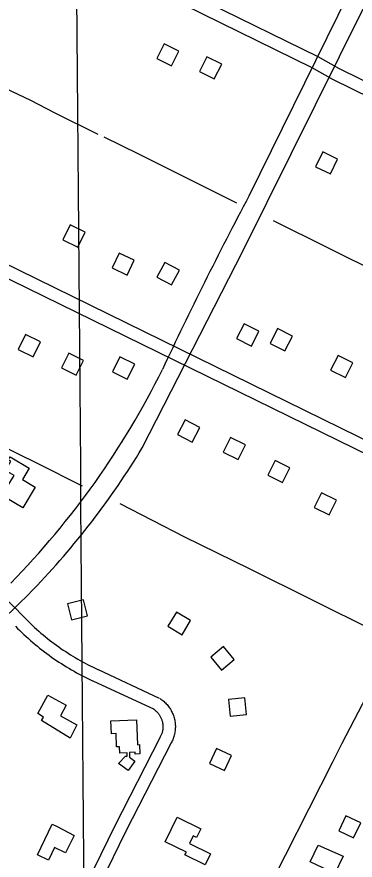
# Model space of a CAD drawing. Extents: x 3567028 to 3605064, y 510945 to 536587.
# Drawn here: x 3581504 to 3582320, y 531015 to 533050 of the extents above; entities that cross this region are included whole.
import ezdxf

# ---------------------------------------------------------------- set-up
doc = ezdxf.new("R2010")
doc.units = 0
for name, color, linetype in [('V-BLDG-OTLN', 7, 'Continuous'), ('V-GRID-MAJR', 7, 'Continuous'), ('V-ROAD-CNTR', 7, 'Continuous'), ('V-TOPO-SHOR', 7, 'Continuous')]:
    doc.layers.add(name, color=color, linetype=linetype)

msp = doc.modelspace()

# ---------------------------------------------------------------- linework, layer by layer
at = {"layer": 'V-BLDG-OTLN'}
for points in [[(3581894.738172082, 532966.9400398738), (3581858.900243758, 532984.7040043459), (3581841.1352792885, 532948.8660760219), (3581876.973207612, 532931.101111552)], [(3581997.8799657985, 532935.784102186), (3581962.0420374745, 532953.5480666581), (3581944.277073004, 532917.7101383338), (3581980.1150013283, 532899.9451738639)], [(3582241.834477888, 532724.0375256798), (3582224.2665130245, 532688.1015975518), (3582260.202441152, 532670.5336326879), (3582277.7704060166, 532706.4695608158)], [(3581614.771732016, 532511.4439508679), (3581650.8476598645, 532494.1659854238), (3581668.126625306, 532530.2409132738), (3581632.0506974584, 532547.519878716)], [(3581733.440494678, 532443.68308639), (3581769.5164225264, 532426.4051209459), (3581786.795387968, 532462.4800487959), (3581750.7194601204, 532479.7590142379)], [(3581877.0982073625, 532402.8151681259), (3581895.748170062, 532438.201097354), (3581860.362240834, 532456.8510600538), (3581841.712278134, 532421.465130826)], [(3582033.887893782, 532273.3284271), (3582069.53382249, 532255.1804633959), (3582087.681786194, 532290.827392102), (3582052.0348574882, 532308.974355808)], [(3582114.7997319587, 532261.7454502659), (3582150.445660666, 532243.597486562), (3582168.59362437, 532279.244415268), (3582132.9466956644, 532297.391378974)], [(3581560.570840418, 532265.3914429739), (3581524.722912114, 532283.135407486), (3581506.9779476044, 532247.2864791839), (3581542.826875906, 532229.5425146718)], [(3581664.667632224, 532220.7215323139), (3581628.8197039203, 532238.465496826), (3581611.0747394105, 532202.6165685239), (3581646.923667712, 532184.872604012)], [(3581787.901385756, 532211.310551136), (3581752.053457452, 532229.0545156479), (3581734.308492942, 532193.2055873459), (3581770.1574212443, 532175.461622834)], [(3582260.956439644, 532197.1635794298), (3582296.602368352, 532179.015615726), (3582314.750332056, 532214.662544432), (3582279.10340335, 532232.809508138)], [(3581909.4641426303, 532077.2688192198), (3581891.1241793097, 532041.7208903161), (3581926.6711082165, 532023.380926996), (3581945.012071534, 532058.927855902)], [(3582055.072851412, 532017.122939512), (3582019.1869231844, 532034.790904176), (3582001.51895852, 531998.90397595), (3582037.4058867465, 531981.236011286)], [(3581517.809, 531864.5970000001), (3581478.1580000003, 531888.133), (3581473.296, 531879.941), (3581457.037, 531889.593), (3581474.4590000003, 531918.939), (3581480.435, 531915.394), (3581496.69, 531942.774), (3581475.688, 531955.2440000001), (3581488.744, 531977.237), (3581482.792, 531980.772), (3581487.372, 531988.2660000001), (3581533.378, 531960.221), (3581517.115, 531933.552), (3581547.853, 531914.806)], [(3582162.5396364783, 531961.7790502), (3582126.6537082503, 531979.447014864), (3582108.985743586, 531943.560086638), (3582144.8726718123, 531925.892121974)], [(3582274.7794119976, 531883.7682062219), (3582238.8934837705, 531901.4361708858), (3582221.225519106, 531865.5492426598), (3582257.1124473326, 531847.8812779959)], [(3581635.1796912, 531594.663784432), (3581674.00961354, 531604.267765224), (3581664.40463275, 531643.0976875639), (3581625.57471041, 531633.492706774)], [(3581868.18922518, 531579.0128157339), (3581902.6171563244, 531558.648856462), (3581922.982115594, 531593.0757876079), (3581888.5541844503, 531613.4407468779)], [(3581971.5640184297, 531504.1969653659), (3581997.2619670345, 531473.5430266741), (3582027.9149057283, 531499.240975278), (3582002.216957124, 531529.89491397)], [(3581631.893, 531308.754), (3581563.039, 531351.549), (3581567.977, 531359.4890000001), (3581553.958, 531368.213), (3581578.125, 531412.481), (3581622.46, 531388.5480000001), (3581608.822, 531362.962), (3581648.471, 531341.434)], [(3582014.16893322, 531402.2251693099), (3582018.0009255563, 531362.4092489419), (3582057.8168459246, 531366.2412412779), (3582053.984853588, 531406.0571616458)], [(3581730.383, 531350.832), (3581792.522, 531353.251), (3581794.852, 531293.304), (3581799.261, 531293.476), (3581800.126, 531271.255), (3581788.974, 531270.819), (3581788.813, 531275.017), (3581775.322, 531274.493), (3581775.7630000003, 531263.143), (3581788.301, 531253.351), (3581771.804, 531230.9180000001), (3581748.5670000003, 531247.807), (3581765.463, 531265.5210000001), (3581770.131, 531265.703), (3581769.815, 531273.8150000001), (3581752.184, 531273.129), (3581751.586, 531288.509), (3581744.373, 531288.229), (3581743.136, 531319.9890000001), (3581731.6, 531319.541)], [(3581985.0429914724, 531284.2254053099), (3581968.131025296, 531247.9774778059), (3582004.3789528, 531231.064511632), (3582021.291918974, 531267.3134391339)], [(3581947.512, 531090.578), (3581937.2970000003, 531069.13), (3581928.869, 531073.224), (3581919.833, 531054.626), (3581970.7630000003, 531029.884), (3581957.932, 531003.473), (3581909.225, 531027.138), (3581912.643, 531034.17), (3581861.285, 531059.121), (3581890.115, 531118.464)], [(3582316.445328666, 531068.576836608), (3582333.5992943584, 531104.7107643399), (3582297.4643666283, 531121.8657300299), (3582280.3104009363, 531085.7308023)], [(3581641.5840000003, 531074.371), (3581620.961, 531032.253), (3581594.0700000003, 531045.123), (3581579.5130000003, 531014.823), (3581553.418, 531027.363), (3581588.987, 531101.386), (3581600.4560000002, 531095.948)], [(3582230.5640000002, 531051.247), (3582290.804, 531024.346), (3582271.031, 530982.6140000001), (3582211.579, 531010.301)]]:
    msp.add_lwpolyline(points, close=True, dxfattribs=at)
at = {"layer": 'V-GRID-MAJR'}
msp.add_spline([(3581749.169, 520929.625), (3581736.185, 522495.743), (3581685.937, 528556.507), (3581635.688, 534617.285), (3581635.663, 534620.355)], degree=3, dxfattribs=at)
at = {"layer": 'V-ROAD-CNTR'}
for points in [[(3581806.1483492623, 532009.4249549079), (3582049.805861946, 532485.4410028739), (3582631.8226979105, 533657.8876579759), (3583112.722736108, 534636.0637016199)], [(3583059.7318420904, 534635.616702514), (3583012.635936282, 534539.3678950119), (3582707.8775458, 533925.5901225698), (3582063.4578346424, 532616.843740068)], [(3581297.046367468, 533411.8651500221), (3581697.477566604, 533215.5865425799), (3582229.654502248, 532954.04706566), (3582279.76840202, 532925.8761220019), (3582603.019755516, 532766.8684400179), (3582752.085457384, 532694.9985837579)], [(3581283.842393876, 533384.927203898), (3581684.25959304, 533188.6545964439), (3582215.676530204, 532927.4891187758), (3582265.786429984, 532899.320175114), (3582589.883781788, 532739.8964939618), (3582738.7894839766, 532668.1036375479)], [(3582370.7862199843, 532015.6729424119), (3581422.1311172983, 532479.8870139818)], [(3582357.600246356, 531988.7269963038), (3581408.9451436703, 532452.941067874)], [(3581464.986031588, 531656.7796601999), (3581507.138947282, 531615.4037429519)], [(3581507.6689462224, 531614.856744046), (3581512.336936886, 531609.78475419), (3581517.0049275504, 531604.828764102), (3581521.726918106, 531599.9257739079), (3581526.5059085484, 531595.0797835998), (3581531.340898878, 531590.286793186), (3581536.2298891, 531585.54980266), (3581541.1728792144, 531580.8698120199), (3581546.168869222, 531576.2468212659), (3581551.2178591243, 531571.6808303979), (3581556.3198489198, 531567.1728394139), (3581561.4708386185, 531562.72484831), (3581566.67482821, 531558.3358570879), (3581571.927817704, 531554.0048657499), (3581577.2298071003, 531549.7358742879), (3581582.5797964, 531545.527882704), (3581587.977785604, 531541.381890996), (3581593.4237747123, 531537.297899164), (3581598.916763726, 531533.2769072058), (3581604.45475265, 531529.317915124), (3581610.038741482, 531525.4239229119), (3581615.6657302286, 531521.592930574), (3581621.3357188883, 531517.8269381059), (3581627.0497074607, 531514.1269455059), (3581632.80469595, 531510.4929527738), (3581638.602684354, 531506.9239599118), (3581644.43967268, 531503.4219669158), (3581650.3166609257, 531499.987973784), (3581656.232649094, 531496.6209805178), (3581662.188637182, 531493.3219871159), (3581668.1796252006, 531490.090993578), (3581674.207613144, 531486.9299998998), (3581680.271601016, 531483.838006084), (3581686.3715888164, 531480.8150121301), (3581692.505576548, 531477.863018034), (3581698.7025641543, 531474.9670238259), (3581699.868561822, 531474.4310248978)], [(3581500.2429610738, 531578.9878157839), (3581505.2639510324, 531573.8938259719), (3581510.3429408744, 531568.8608360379), (3581515.477930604, 531563.8838459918), (3581520.670920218, 531558.967855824), (3581525.9189097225, 531554.1108655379), (3581531.2238991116, 531549.31487513), (3581536.5818883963, 531544.5788846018), (3581541.9948775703, 531539.90489395), (3581547.4608666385, 531535.293903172), (3581552.977855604, 531530.746912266), (3581558.5478444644, 531526.2619212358), (3581564.16983322, 531521.83993008), (3581569.8418218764, 531517.483938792), (3581575.5638104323, 531513.193947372), (3581581.332798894, 531508.968955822), (3581587.150787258, 531504.8119641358), (3581593.01477553, 531500.7199723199), (3581598.925763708, 531496.696980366), (3581604.883751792, 531492.740988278), (3581610.885739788, 531488.852996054), (3581616.932727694, 531485.03500369), (3581623.022715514, 531481.286011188), (3581629.155703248, 531477.6080185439), (3581635.328690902, 531474.0000257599), (3581641.54467847, 531470.4630328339), (3581647.798665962, 531466.9980397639), (3581654.093653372, 531463.6030465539), (3581660.4276407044, 531460.282053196), (3581666.797627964, 531457.0340596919), (3581673.205615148, 531453.859066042), (3581679.6476022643, 531450.7570722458), (3581686.096589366, 531447.7430782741), (3581687.358586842, 531447.1650794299)], [(3581699.9435616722, 531474.397024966), (3581847.2372670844, 531405.8401620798)], [(3581687.2835869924, 531447.199079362), (3581834.577292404, 531378.642216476)], [(3581849.3002629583, 531404.6731644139), (3581851.4212587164, 531403.2411672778), (3581853.705254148, 531401.583170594), (3581855.9302496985, 531399.844174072), (3581858.095245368, 531398.0291777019), (3581860.19424117, 531396.14018148), (3581862.2262371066, 531394.1811853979), (3581864.188233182, 531392.1511894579), (3581866.078229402, 531390.057193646), (3581867.8972257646, 531387.893197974), (3581869.6372222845, 531385.67020242), (3581871.29921896, 531383.39020698), (3581872.8832157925, 531381.0502116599), (3581874.3822127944, 531378.6592164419), (3581875.798209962, 531376.218221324), (3581877.1292073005, 531373.7262263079), (3581878.371204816, 531371.192231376), (3581879.526202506, 531368.6152365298), (3581880.591200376, 531365.999241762), (3581881.562198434, 531363.3512470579), (3581882.443196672, 531360.6672524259), (3581883.230195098, 531357.9522578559), (3581883.920193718, 531355.21526333), (3581884.516192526, 531352.459268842), (3581885.0161915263, 531349.6792744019), (3581885.41919072, 531346.883279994), (3581885.7241901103, 531344.078285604), (3581885.933189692, 531341.2612912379), (3581886.042189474, 531338.44029688), (3581886.05418945, 531335.616302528), (3581885.967189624, 531332.794308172), (3581885.783189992, 531329.979313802), (3581885.501190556, 531327.169319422), (3581885.1221913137, 531324.3703250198), (3581884.6451922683, 531321.5863305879), (3581884.072193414, 531318.824336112), (3581883.4031947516, 531316.0793416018), (3581882.63919628, 531313.3613470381), (3581881.782197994, 531310.6713524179), (3581880.831199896, 531308.0123577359), (3581879.790201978, 531305.3903629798), (3581878.6572042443, 531302.8033681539), (3581877.435206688, 531300.2583732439), (3581876.1702092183, 531297.8403780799), (3581875.798209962, 531297.1673794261)], [(3581832.51429653, 531379.8092141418), (3581834.2092931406, 531378.66521643), (3581835.651290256, 531377.6172185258), (3581837.05428745, 531376.522220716), (3581838.4172847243, 531375.379223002), (3581839.740282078, 531374.188225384), (3581841.0222795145, 531372.9512278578), (3581842.260277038, 531371.671230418), (3581843.45427465, 531370.3472330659), (3581844.59927236, 531368.9872357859), (3581845.6972701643, 531367.584238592), (3581846.747268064, 531366.144241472), (3581847.743266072, 531364.6702444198), (3581848.6902641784, 531363.1612474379), (3581849.58426239, 531361.6182505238), (3581850.423260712, 531360.05025366), (3581851.2072591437, 531358.45025686), (3581851.936257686, 531356.82526011), (3581852.6052563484, 531355.1772634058), (3581853.2202551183, 531353.503266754), (3581853.7752540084, 531351.811270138), (3581854.2702530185, 531350.104273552), (3581854.706252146, 531348.3772770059), (3581855.082251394, 531346.633280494), (3581855.398250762, 531344.881283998), (3581855.651250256, 531343.1212875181), (3581855.84424987, 531341.348291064), (3581855.975249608, 531339.5732946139), (3581856.04424947, 531337.794298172), (3581856.052249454, 531336.0143017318), (3581855.997249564, 531334.2343052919), (3581855.881249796, 531332.4553088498), (3581855.703250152, 531330.683312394), (3581855.4642506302, 531328.9203159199), (3581855.1632512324, 531327.166319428), (3581854.802251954, 531325.4203229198), (3581854.3812527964, 531323.6913263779), (3581853.8992537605, 531321.9773298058), (3581853.358254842, 531320.2793332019), (3581852.75925604, 531318.604336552), (3581852.100257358, 531316.9463398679), (3581851.3872587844, 531315.3173431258), (3581850.615260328, 531313.71034634), (3581849.746262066, 531312.05034966), (3581849.5382624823, 531311.6733504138)], [(3581849.3202629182, 531311.263351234), (3581739.06448343, 531096.2137813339), (3581559.583842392, 530728.0765176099)], [(3581876.016209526, 531297.5773786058), (3581765.898429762, 531082.7958081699), (3581585.75479005, 530713.299547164)]]:
    msp.add_lwpolyline(points, dxfattribs=at)
for centre, radius, start, end in [((3590381.1497213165, 528206.3809260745), 9414.678993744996, 152.065185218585, 154.91101021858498), ((3580056.1731808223, 533088.4712304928), 2006.7390733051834, 315.550915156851, 333.67132626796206), ((3580150.8323945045, 533012.2897983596), 1935.4092084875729, 316.0053093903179, 328.7906343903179), ((3579982.6696331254, 533186.0451612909), 2177.0906614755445, 306.20013415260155, 315.789628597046)]:
    msp.add_arc(centre, radius, start, end, dxfattribs=at)
at = {"layer": 'V-TOPO-SHOR'}
msp.add_line((3582416.555, 531542.345), (3582064.799, 531717.457), dxfattribs=at)
for points in [[(3581122.219, 532772.373), (3581189.132, 532836.302), (3581268.352, 532910.818), (3581303.148, 532944.055), (3581309.839, 532949.951), (3581315.46, 532952.767), (3581322.29, 532952.237), (3581330.73, 532948.36), (3581379.761, 532924.56), (3581442.4590000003, 532892.87), (3581536.233, 532848.612), (3581595.311, 532817.991), (3581699.11, 532766.16)], [(3581713.651, 532760.278), (3581796.796, 532719.177), (3581909.595, 532662.881), (3582033.295, 532600.753)], [(3582121.824, 532558.253), (3582384.668, 532428.017), (3582621.347, 532311.504), (3582754.742, 532245.366)], [(3581661.796, 531917.004), (3581553.321, 531971.982), (3581407.069, 532043.634), (3581368.364, 532062.617), (3581368.364, 532062.883), (3581363.543, 532063.952), (3581356.984, 532063.544)], [(3582064.799, 531717.457), (3581908.637, 531794.456), (3581753.052, 531874.158)], [(3582018.557, 530759.841), (3582095.052, 530914.11), (3582266.076, 531251.545), (3582288.437, 531297.24), (3582416.555, 531542.345)]]:
    msp.add_lwpolyline(points, dxfattribs=at)

doc.saveas('drawing.dxf')
